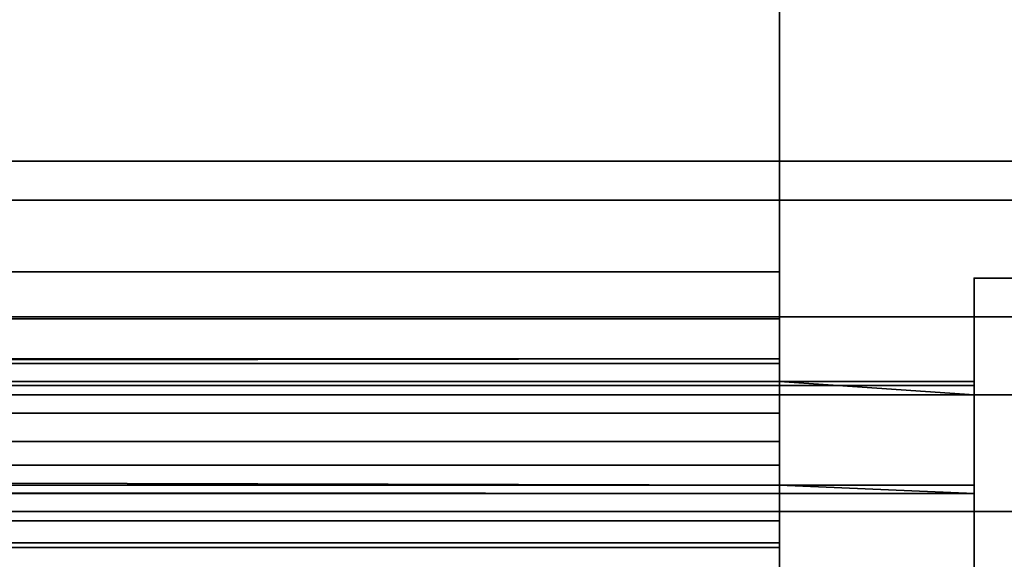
# Model space of a CAD drawing. Header units: millimetres. Extents: x -603 to 3703, y -115 to 249.
# Tile 559 of 656: x 1896.55 to 1909.19, y 14.39 to 21.32. Entities that reach past the tile are written whole.
import ezdxf

# ---------------------------------------------------------------- set-up
doc = ezdxf.new("R2010")
doc.units = ezdxf.units.MM
doc.layers.add('152', color=7, linetype='Continuous', true_color=0xffffff)

# ---------------------------------------------------------------- blocks, each defined once
blk = doc.blocks.new('UG_SURFACE_002')
at = {"layer": '152', "color": 252, "linetype": 'Continuous', "lineweight": 35}
for points in [[(2165, -13.3, 2212.25), (2165, 230.4, 2212.25), (835, 230.4, 2212.25), (835, -13.3, 2212.25)], [(985, -13.3, 2062.25), (985, 230.4, 2062.25), (2015, 230.4, 2062.25), (2015, -13.3, 2062.25)]]:
    blk.add_3dface(points, dxfattribs=at)
blk = doc.blocks.new('UG_SURFACE_111')
at = {"layer": '152', "color": 7, "linetype": 'Continuous', "lineweight": 35}
for points in [[(1958.65, 11.15, 2003.9), (1958.65, 229.15, 2003.9), (1041.35, 229.15, 2003.9), (1041.35, 11.15, 2003.9)], [(1041.5, 11.15, 2003.75), (1041.5, 229.15, 2003.75), (1958.5, 229.15, 2003.75), (1958.5, 11.15, 2003.75)]]:
    blk.add_3dface(points, dxfattribs=at)
blk = doc.blocks.new('UG_SURFACE_112')
at = {"layer": '152', "color": 41, "linetype": 'Continuous', "lineweight": 35}
for points in [[(1958.65, 229.15, 2003.9), (1958.65, 11.15, 2003.9), (1041.35, 11.15, 2003.9), (1041.35, 229.15, 2003.9)], [(1972.5, 19, 2017.75), (1972.5, 71, 2017.75), (1027.5, 71, 2017.75), (1027.5, 19, 2017.75)], [(1963, 19.5, 2008.25), (1965.5, 19.5, 2010.75), (1034.5, 19.5, 2010.75), (1037, 19.5, 2008.25)], [(1965.5, 19.5, 2010.75), (1965.5, 17.5, 2010.75), (1034.5, 17.5, 2010.75), (1034.5, 19.5, 2010.75)], [(1963, 19.5, 2008.25), (1037, 19.5, 2008.25), (1037, 11.15, 2008.25), (1963, 11.15, 2008.25)], [(1971, 17.5, 2016.25), (1972.5, 19, 2017.75), (1027.5, 19, 2017.75), (1029, 17.5, 2016.25)], [(1965.5, 17.5, 2010.75), (1971, 17.5, 2016.25), (1029, 17.5, 2016.25), (1034.5, 17.5, 2010.75)]]:
    blk.add_3dface(points, dxfattribs=at)
blk = doc.blocks.new('UG_SURFACE_128')
at = {"layer": '152', "color": 252, "linetype": 'Continuous', "lineweight": 35}
for points in [[(1687.7, 22.801, 2020.25), (1687.7, 18.08, 2020.25), (1906.3, 18.08, 2020.25), (1906.3, 22.801, 2020.25)], [(1906.3, 22.801, 2018.75), (1687.7, 18.08, 2018.75), (1687.7, 22.801, 2018.75)], [(1906.3, 22.801, 2018.75), (1906.3, 18.08, 2018.75), (1687.7, 18.08, 2018.75)], [(1906.3, 18.08, 2018.75), (1906.3, 22.801, 2018.75), (1906.3, 22.801, 2020.25), (1906.3, 18.08, 2020.25)], [(1687.7, 16.901, 2020.015), (1906.3, 16.901, 2020.015), (1906.3, 18.08, 2020.25), (1687.7, 18.08, 2020.25)], [(1906.3, 17.475, 2018.63), (1687.7, 17.475, 2018.63), (1687.7, 18.08, 2018.75), (1906.3, 18.08, 2018.75)], [(1906.3, 18.08, 2020.25), (1906.3, 16.901, 2020.015), (1906.3, 17.475, 2018.63), (1906.3, 18.08, 2018.75)], [(1908.8, 13, 2010.25), (1908.8, 18, 2010.25), (1908.8, 18, 2008.75), (1908.8, 13, 2008.75)], [(1908.8, 13, 2008.75), (1920.2, 18, 2008.75), (1920.2, 13, 2008.75)], [(1908.8, 13, 2008.75), (1908.8, 18, 2008.75), (1920.2, 18, 2008.75)], [(1920.2, 13, 2010.25), (1920.2, 18, 2010.25), (1908.8, 18, 2010.25), (1908.8, 13, 2010.25)], [(1920.2, 18, 2008.75), (1908.8, 18, 2008.75), (1908.8, 18, 2010.25), (1920.2, 18, 2010.25)], [(1906.3, 16.963, 2018.287), (1687.7, 16.963, 2018.287), (1687.7, 17.475, 2018.63), (1906.3, 17.475, 2018.63)], [(1906.3, 16.963, 2018.287), (1906.3, 17.475, 2018.63), (1906.3, 16.901, 2020.015), (1906.3, 15.902, 2019.348)], [(1687.7, 16.673, 2017.889), (1906.3, 16.963, 2018.287), (1906.3, 16.673, 2017.889)], [(1687.7, 16.673, 2017.889), (1687.7, 16.963, 2018.287), (1906.3, 16.963, 2018.287)], [(1906.3, 15.902, 2019.348), (1906.3, 15.338, 2018.572), (1906.3, 16.673, 2017.889), (1906.3, 16.963, 2018.287)], [(1687.7, 15.902, 2019.348), (1906.3, 15.902, 2019.348), (1906.3, 16.901, 2020.015), (1687.7, 16.901, 2020.015)], [(1906.3, 16.673, 2017.889), (1685.2, 16.62, 2017.775), (1687.7, 16.673, 2017.889)], [(1906.3, 16.673, 2017.889), (1908.8, 16.673, 2017.889), (1908.8, 16.62, 2017.775), (1685.2, 16.62, 2017.775)], [(1908.8, 16.5, 2017.17), (1685.2, 16.5, 2017.17), (1685.2, 16.62, 2017.775), (1908.8, 16.62, 2017.775)], [(1906.3, 16.673, 2017.889), (1906.3, 15.338, 2018.572), (1908.8, 15.338, 2018.572), (1908.8, 16.5, 2017.978)], [(1908.8, 16.5, 2017.978), (1908.8, 16.673, 2017.889), (1906.3, 16.673, 2017.889)], [(1908.8, 16.62, 2017.775), (1908.8, 16.673, 2017.889), (1908.8, 16.5, 2017.978)], [(1908.8, 16.5, 2017.978), (1908.8, 16.5, 2017.17), (1908.8, 16.62, 2017.775)], [(1687.7, 16.5, 2015.151), (1673.8, 16.5, 2017.17), (1685.2, 16.5, 2017.17), (1906.3, 16.5, 2015.151)], [(1685.2, 16.5, 2017.17), (1908.8, 16.5, 2017.17), (1922.7, 16.5, 2015.151), (1906.3, 16.5, 2015.151)], [(1687.7, 16.5, 2011.83), (1906.3, 16.5, 2011.83), (1906.3, 16.266, 2010.651), (1687.7, 16.266, 2010.651)], [(1906.3, 16.5, 2015.151), (1906.3, 16.5, 2011.83), (1687.7, 16.5, 2011.83), (1687.7, 16.5, 2015.151)], [(1906.3, 16.5, 2011.83), (1906.3, 16.5, 2015.151), (1906.3, 15, 2015.151), (1906.3, 15, 2011.83)], [(1906.3, 15, 2011.83), (1906.3, 14.88, 2011.225), (1906.3, 16.266, 2010.651), (1906.3, 16.5, 2011.83)], [(1906.3, 16.5, 2015.151), (1922.7, 16.5, 2015.151), (1922.7, 15, 2015.151), (1906.3, 15, 2015.151)], [(1920.2, 15, 2021.75), (1920.2, 16.5, 2021.75), (1908.8, 16.5, 2021.75), (1908.8, 15, 2021.75)], [(1908.8, 15, 2021.75), (1908.8, 16.5, 2021.75), (1908.8, 16.5, 2017.978), (1908.8, 15.338, 2018.572)], [(1922.7, 16.5, 2015.151), (1908.8, 16.5, 2017.17), (1920.2, 16.5, 2017.17)], [(1920.2, 16.5, 2017.978), (1920.2, 16.5, 2017.17), (1908.8, 16.5, 2017.17), (1908.8, 16.5, 2017.978)], [(1908.8, 16.5, 2017.978), (1908.8, 16.5, 2021.75), (1920.2, 16.5, 2021.75), (1920.2, 16.5, 2017.978)], [(1687.7, 16.266, 2010.651), (1906.3, 16.266, 2010.651), (1906.3, 15.598, 2009.652), (1687.7, 15.598, 2009.652)], [(1906.3, 15.598, 2009.652), (1906.3, 16.266, 2010.651), (1906.3, 14.88, 2011.225), (1906.3, 14.537, 2010.713)], [(1906.3, 15.338, 2018.572), (1687.7, 15.902, 2019.348), (1687.7, 15.338, 2018.572)], [(1906.3, 15.338, 2018.572), (1906.3, 15.902, 2019.348), (1687.7, 15.902, 2019.348)], [(1687.7, 15.598, 2009.652), (1906.3, 15.598, 2009.652), (1906.3, 14.599, 2008.985), (1687.7, 14.599, 2008.985)], [(1906.3, 14.537, 2010.713), (1906.3, 14.025, 2010.37), (1906.3, 14.599, 2008.985), (1906.3, 15.598, 2009.652)], [(1687.7, 15.338, 2018.572), (1685.2, 15.338, 2018.572), (1685.2, 15.234, 2018.349), (1908.8, 15.234, 2018.349)], [(1687.7, 15.338, 2018.572), (1908.8, 15.234, 2018.349), (1906.3, 15.338, 2018.572)], [(1908.8, 15.234, 2018.349), (1908.8, 15.338, 2018.572), (1906.3, 15.338, 2018.572)], [(1908.8, 15, 2021.75), (1908.8, 15.338, 2018.572), (1908.8, 15.234, 2018.349)], [(1908.8, 15.234, 2018.349), (1685.2, 15.234, 2018.349), (1685.2, 15, 2017.17), (1908.8, 15, 2017.17)], [(1908.8, 15.234, 2018.349), (1908.8, 15, 2017.17), (1908.8, 15, 2021.75)], [(1671.3, 15, 2015.151), (1687.7, 15, 2015.151), (1908.8, 15, 2017.17), (1685.2, 15, 2017.17)], [(1687.7, 14.88, 2011.225), (1906.3, 14.88, 2011.225), (1906.3, 15, 2011.83), (1687.7, 15, 2011.83)], [(1908.8, 15, 2017.17), (1687.7, 15, 2015.151), (1906.3, 15, 2015.151), (1920.2, 15, 2017.17)], [(1687.7, 15, 2015.151), (1687.7, 15, 2011.83), (1906.3, 15, 2011.83), (1906.3, 15, 2015.151)], [(1906.3, 15, 2015.151), (1922.7, 15, 2015.151), (1974, 15, 2017.17), (1920.2, 15, 2017.17)], [(1920.2, 15, 2017.17), (1920.2, 15, 2021.75), (1908.8, 15, 2021.75), (1908.8, 15, 2017.17)], [(1687.7, 14.537, 2010.713), (1906.3, 14.537, 2010.713), (1906.3, 14.88, 2011.225), (1687.7, 14.88, 2011.225)], [(1687.7, 14.599, 2008.985), (1906.3, 14.599, 2008.985), (1906.3, 13.42, 2008.75), (1687.7, 13.42, 2008.75)], [(1687.7, 14.025, 2010.37), (1906.3, 14.025, 2010.37), (1906.3, 14.537, 2010.713), (1687.7, 14.537, 2010.713)], [(1906.3, 13.42, 2008.75), (1906.3, 14.599, 2008.985), (1906.3, 14.025, 2010.37), (1906.3, 13.42, 2010.25)]]:
    blk.add_3dface(points, dxfattribs=at)
blk = doc.blocks.new('UG_SURFACE_152')
at = {"layer": '152', "color": 252, "linetype": 'Continuous', "lineweight": 35}
for points in [[(1023.5, -30.22, 2021.75), (1976.5, -30.22, 2021.75), (1976.5, 62.62, 2021.75), (1023.5, 62.62, 2021.75)], [(1025, -30.22, 2020.25), (1025, 62.62, 2020.25), (1975, 62.62, 2020.25), (1975, -30.22, 2020.25)]]:
    blk.add_3dface(points, dxfattribs=at)

msp = doc.modelspace()

# ---------------------------------------------------------------- linework, layer by layer
at = {"layer": '152', "color": 252, "linetype": 'Continuous', "lineweight": -3, "true_color": 0x939598}
for p, q in [((1906.3, 22.801, 2020.25), (1906.3, 18.08, 2020.25)), ((1906.3, 22.801, 2018.75), (1906.3, 18.08, 2018.75)), ((1034.5, 19.5, 2010.75), (1965.5, 19.5, 2010.75)), ((1037, 19.5, 2008.25), (1963, 19.5, 2008.25)), ((1027.5, 19, 2017.75), (1972.5, 19, 2017.75)), ((1906.3, 18.08, 2018.75), (1687.7, 18.08, 2018.75)), ((1906.3, 18.08, 2020.25), (1687.7, 18.08, 2020.25)), ((1920.2, 18, 2008.75), (1908.8, 18, 2008.75)), ((1920.2, 18, 2010.25), (1908.8, 18, 2010.25)), ((1908.8, 18, 2010.25), (1908.8, 13, 2010.25)), ((1908.8, 13, 2008.75), (1908.8, 18, 2008.75)), ((1908.8, 18, 2008.75), (1908.8, 18, 2010.25)), ((1029, 17.5, 2016.25), (1971, 17.5, 2016.25)), ((1034.5, 17.5, 2010.75), (1965.5, 17.5, 2010.75)), ((1908.8, 16.673, 2017.889), (1906.3, 16.673, 2017.889)), ((1906.3, 16.673, 2017.889), (1906.3, 15.338, 2018.572)), ((1908.8, 16.673, 2017.889), (1908.8, 16.5, 2017.978)), ((1908.8, 16.5, 2017.17), (1685.2, 16.5, 2017.17)), ((1906.3, 16.5, 2011.83), (1687.7, 16.5, 2011.83)), ((1922.7, 16.5, 2015.151), (1906.3, 16.5, 2015.151)), ((1906.3, 16.5, 2015.151), (1906.3, 16.5, 2011.83)), ((1906.3, 16.5, 2015.151), (1906.3, 15, 2015.151)), ((1908.8, 16.5, 2017.978), (1908.8, 16.5, 2017.17)), ((1908.8, 16.5, 2017.978), (1908.8, 16.5, 2021.75)), ((1908.8, 16.5, 2017.978), (1908.8, 15.338, 2018.572)), ((1908.8, 16.5, 2021.75), (1908.8, 15, 2021.75)), ((1908.8, 16.5, 2021.75), (1920.2, 16.5, 2021.75)), ((1908.8, 15.338, 2018.572), (1906.3, 15.338, 2018.572)), ((1908.8, 15, 2017.17), (1685.2, 15, 2017.17)), ((1906.3, 15, 2011.83), (1687.7, 15, 2011.83)), ((1922.7, 15, 2015.151), (1906.3, 15, 2015.151)), ((1906.3, 15, 2011.83), (1906.3, 15, 2015.151)), ((1908.8, 15, 2021.75), (1920.2, 15, 2021.75)), ((1908.8, 15, 2017.17), (1908.8, 15, 2021.75))]:
    msp.add_line(p, q, dxfattribs=at)
at = {"layer": '152', "color": 252, "linetype": 'Continuous', "lineweight": -3, "true_color": 0x939598, "extrusion": (-1, 0, 0)}
for centre, radius, start, end in [((-18.08, 2017.17, -1906.3), 1.58, 27.0767, 90), ((-18.08, 2017.17, -1906.3), 3.08, 27.0767, 90), ((-13.42, 2011.83, -1906.3), 3.08, 180, 270.0001), ((-18.08, 2017.17, -1908.8), 3.08, 0, 27.0767)]:
    msp.add_arc(centre, radius, start, end, dxfattribs=at)
at = {"layer": '152', "color": 252, "linetype": 'Continuous', "lineweight": -3, "true_color": 0x939598, "extrusion": (1, 0, 0)}
for centre, start, end in [((18.08, 2017.17, 1908.8), 152.9233, 180), ((13.42, 2011.83, 1906.3), 269.9999, 0)]:
    msp.add_arc(centre, 1.58, start, end, dxfattribs=at)

# ---------------------------------------------------------------- block references
at = {"layer": '152', "color": 252, "linetype": 'Continuous', "lineweight": -3, "true_color": 0x939598}
for name in ['UG_SURFACE_111', 'UG_SURFACE_002', 'UG_SURFACE_112', 'UG_SURFACE_152', 'UG_SURFACE_128']:
    msp.add_blockref(name, (0, 0), dxfattribs=at)

doc.saveas('drawing.dxf')
